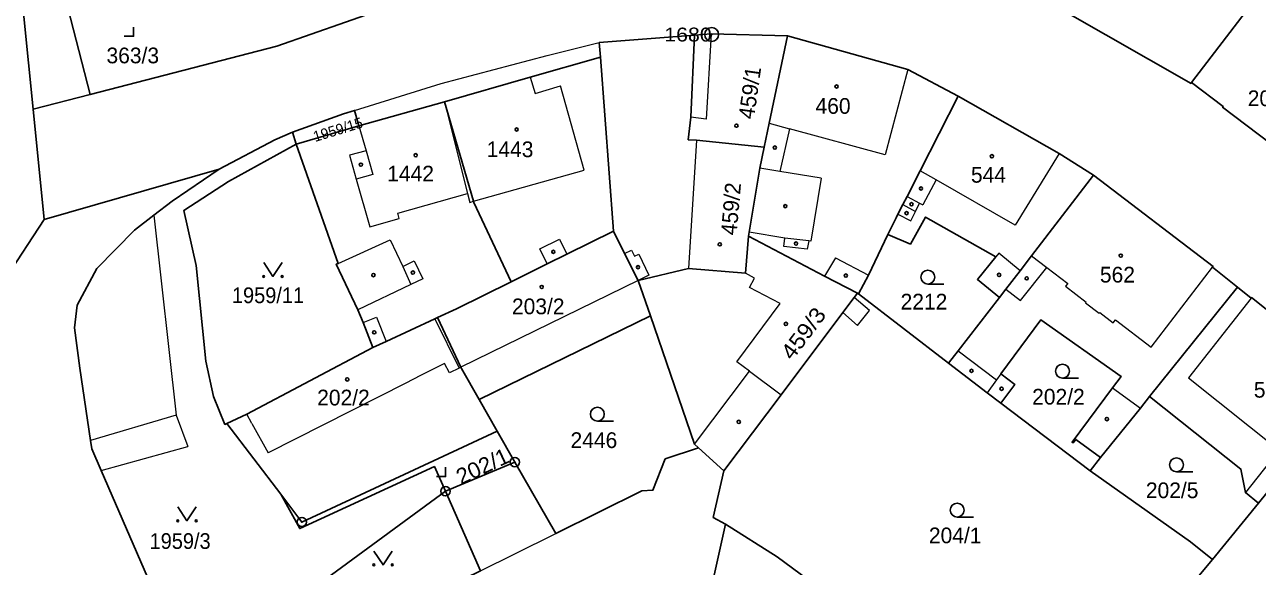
# Model space of a CAD drawing. Extents: x -679733 to -673243, y -1075091 to -1066557.
# Drawn here: x -676561.2 to -676427.8, y -1071249.9 to -1071191.3 of the extents above; entities that cross this region are included whole.
import ezdxf
from ezdxf.enums import TextEntityAlignment as Align

# ---------------------------------------------------------------- set-up
doc = ezdxf.new("R2010")
doc.units = 0
doc.header["$LTSCALE"] = 0.68
for name, color, linetype, lineweight in [('1', 7, 'Continuous', 25), ('3', 7, 'Continuous', 25), ('4', 7, 'Continuous', 13), ('5', 7, 'Continuous', 25), ('8', 7, 'Continuous', 25)]:
    doc.layers.add(name, color=color, linetype=linetype, lineweight=lineweight)
doc.layers.add('2', color=7, linetype='Continuous')

msp = doc.modelspace()

# ---------------------------------------------------------------- linework, layer by layer
at = {"layer": '1'}
for p, q in [((-676427.54, -1071187.85), (-676434.92, -1071197.55)), ((-676498.88, -1071194.81), (-676497.47, -1071213.61)), ((-676560.23, -1071200.41), (-676559.03, -1071212.34)), ((-676531.79, -1071204.19), (-676524.99, -1071202.24)), ((-676531.79, -1071204.19), (-676532.18, -1071202.9)), ((-676559.03, -1071212.34), (-676540.1, -1071206.9)), ((-676429.97, -1071219.68), (-676439.47, -1071231.5)), ((-676461.22, -1071227.9), (-676470.96, -1071220.41)), ((-676511.99, -1071231.81), (-676510.04, -1071235.24)), ((-676533.45, -1071242.07), (-676539.28, -1071234.42))]:
    msp.add_line(p, q, dxfattribs=at)
for points in [[(-676566.43, -1070961.91), (-676569.23, -1071023.51), (-676569.31, -1071051.96), (-676567.07, -1071105.14), (-676564.66, -1071149.4), (-676563.82, -1071164.93), (-676560.23, -1071200.41), (-676554.07, -1071198.82)], [(-676554.07, -1071198.82), (-676557.99, -1071183.56), (-676558.19, -1071181.33), (-676558.5, -1071177.8), (-676559.94, -1071162.91), (-676560.3, -1071146.5)], [(-676434.92, -1071197.55), (-676434.98, -1071197.63), (-676458.06, -1071184.44), (-676458.01, -1071184.35), (-676458.2, -1071184.24)], [(-676511.59, -1071185.79), (-676533.86, -1071193.61), (-676554.07, -1071198.82)], [(-676498.88, -1071194.81), (-676499, -1071193.22), (-676488.71, -1071192.42)], [(-676488.71, -1071192.42), (-676489.1, -1071201.3), (-676489.38, -1071203.72), (-676488.48, -1071203.77), (-676481.15, -1071204.54)], [(-676488.71, -1071192.42), (-676486.88, -1071192.28), (-676478.63, -1071192.48)], [(-676481.15, -1071204.54), (-676480.61, -1071201.93), (-676478.63, -1071192.48)], [(-676478.63, -1071192.48), (-676465.63, -1071196.12), (-676460.18, -1071199.03)], [(-676515.75, -1071199.61), (-676506.46, -1071196.97), (-676498.88, -1071194.81)], [(-676422.83, -1071206.71), (-676426.33, -1071204.06), (-676426.39, -1071204.14), (-676431.57, -1071200.22), (-676431.51, -1071200.14), (-676434.92, -1071197.55)], [(-676532.18, -1071202.9), (-676526.67, -1071200.93), (-676525.47, -1071200.56), (-676524.99, -1071202.24), (-676515.75, -1071199.61)], [(-676508.54, -1071219.08), (-676512.57, -1071210.5), (-676512.6, -1071210.38), (-676515.75, -1071199.61)], [(-676467.77, -1071213.98), (-676466.9, -1071212.17), (-676466.69, -1071211.76), (-676466.16, -1071210.74), (-676465.71, -1071209.86), (-676464.28, -1071207.09), (-676460.18, -1071199.03)], [(-676460.18, -1071199.03), (-676449.25, -1071205.2), (-676445.55, -1071207.57)], [(-676539.28, -1071234.42), (-676539.5, -1071234.52), (-676540.71, -1071231.49), (-676541.57, -1071227.69), (-676542.6, -1071217.33), (-676543.93, -1071211.37), (-676539.09, -1071208.25), (-676531.79, -1071204.19)], [(-676540.1, -1071206.9), (-676534.11, -1071203.72), (-676532.18, -1071202.9)], [(-676523.48, -1071226.21), (-676524.55, -1071223.51), (-676525.11, -1071222.12), (-676527.45, -1071217.2), (-676527.25, -1071217.11), (-676531.79, -1071204.19)], [(-676571.69, -1071204.25), (-676571.51, -1071231.38), (-676559.03, -1071212.34)], [(-676482.86, -1071214.16), (-676482.79, -1071213.72), (-676481.63, -1071206.8), (-676481.15, -1071204.54)], [(-676540.1, -1071206.9), (-676545.19, -1071210.37), (-676547.19, -1071211.9), (-676549.27, -1071213.5), (-676553.35, -1071217.67), (-676555.47, -1071221.6), (-676555.78, -1071224.06), (-676555.19, -1071228.42), (-676554.04, -1071236.25), (-676553.9, -1071237.16), (-676552.89, -1071239.51), (-676533.46, -1071284.24), (-676530.94, -1071288.81), (-676529.17, -1071287.43)], [(-676455.71, -1071220.78), (-676455.01, -1071219.87), (-676453.48, -1071217.9), (-676452.24, -1071216.29), (-676445.55, -1071207.57)], [(-676445.55, -1071207.57), (-676432.61, -1071217.42), (-676432.67, -1071217.5), (-676429.97, -1071219.68)], [(-676467.77, -1071213.98), (-676465.35, -1071215.01), (-676463.71, -1071212.09), (-676456.12, -1071216.4), (-676458.1, -1071218.83), (-676455.71, -1071220.78)], [(-676497.47, -1071213.61), (-676502.49, -1071216.09), (-676504.64, -1071217.15), (-676508.54, -1071219.08)], [(-676494.79, -1071218.95), (-676496.26, -1071216.02), (-676497.47, -1071213.61)], [(-676494.79, -1071218.95), (-676489.35, -1071217.65), (-676483.18, -1071218.17), (-676482.86, -1071214.16)], [(-676471.08, -1071220.32), (-676474.62, -1071218.47), (-676482.86, -1071214.16)], [(-676470.96, -1071220.41), (-676469.88, -1071218.38), (-676467.77, -1071213.98)], [(-676508.54, -1071219.08), (-676514.46, -1071222.01), (-676516.5, -1071222.96)], [(-676511.99, -1071231.81), (-676493.47, -1071222.76), (-676494.79, -1071218.95)], [(-676429.97, -1071219.68), (-676428.49, -1071220.87), (-676428.43, -1071220.79), (-676417.29, -1071229.66)], [(-676485.53, -1071239.55), (-676479.34, -1071231.31), (-676472.64, -1071222.41), (-676471.43, -1071220.8), (-676471.08, -1071220.32), (-676470.96, -1071220.41)], [(-676455.71, -1071220.78), (-676460.18, -1071226.56), (-676461.22, -1071227.9)], [(-676493.47, -1071222.76), (-676488.68, -1071236.66), (-676488.26, -1071237.05)], [(-676523.48, -1071226.21), (-676522.05, -1071225.55), (-676516.77, -1071223.09), (-676516.5, -1071222.96)], [(-676516.5, -1071222.96), (-676513.97, -1071228.32), (-676513.9, -1071228.47), (-676511.99, -1071231.81)], [(-676455.55, -1071232.23), (-676454.03, -1071230.21), (-676455.55, -1071229.06), (-676451.24, -1071223.21), (-676442.54, -1071229.34), (-676443.47, -1071230.57), (-676447.85, -1071236.44), (-676447.74, -1071236.52), (-676447.44, -1071236.13), (-676444.78, -1071238.11)], [(-676539.28, -1071234.42), (-676537.13, -1071233.42), (-676523.48, -1071226.21)], [(-676461.22, -1071227.9), (-676457.05, -1071231.1), (-676455.55, -1071232.23)], [(-676417.29, -1071229.66), (-676424.61, -1071238.9), (-676424.48, -1071239.02), (-676425.76, -1071240.63), (-676427.68, -1071243.03), (-676432.68, -1071249.13), (-676451.69, -1071271.9), (-676451.32, -1071272.17)], [(-676444.78, -1071238.11), (-676440.46, -1071232.74), (-676439.47, -1071231.5)], [(-676439.47, -1071231.5), (-676429.6, -1071239.35), (-676429.11, -1071241.89), (-676427.68, -1071243.03)], [(-676455.55, -1071232.23), (-676445.91, -1071239.52), (-676444.78, -1071238.11)], [(-676533.45, -1071242.07), (-676531.39, -1071245.78), (-676516.84, -1071239.07), (-676515.64, -1071241.74), (-676508.13, -1071238.59), (-676510.04, -1071235.24)], [(-676510.04, -1071235.24), (-676531.17, -1071245.07), (-676533.45, -1071242.07)], [(-676488.26, -1071237.05), (-676491.86, -1071238.24), (-676493.2, -1071241.63), (-676494.38, -1071241.7), (-676503.71, -1071246.33), (-676508.13, -1071238.59)], [(-676485.34, -1071245.3), (-676486.67, -1071244.57), (-676485.53, -1071239.55), (-676488.26, -1071237.05)], [(-676445.91, -1071239.52), (-676435.05, -1071247.21), (-676432.68, -1071249.13)], [(-676531.81, -1071260.54), (-676532.44, -1071254.07), (-676515.64, -1071241.74)], [(-676515.64, -1071241.74), (-676511.86, -1071250.34), (-676515.25, -1071252.02), (-676513.09, -1071256.1)], [(-676489.16, -1071262.78), (-676488.24, -1071258.27), (-676485.34, -1071245.3)], [(-676460.92, -1071263.61), (-676462.12, -1071262.53), (-676468.15, -1071257.41), (-676479.77, -1071248.82), (-676485.34, -1071245.3)]]:
    msp.add_lwpolyline(points, dxfattribs=at)
at = {"layer": '3'}
for p, q in [((-676463.463, -1071219.33), (-676461.713, -1071219.33)), ((-676448.893, -1071229.51), (-676447.143, -1071229.51)), ((-676499.203, -1071234.16), (-676497.453, -1071234.16)), ((-676436.553, -1071239.63), (-676434.803, -1071239.63)), ((-676460.283, -1071244.53), (-676458.533, -1071244.53))]:
    msp.add_line(p, q, dxfattribs=at)
for points in [[(-676550.381, -1071192.54), (-676549.38, -1071192.54), (-676549.38, -1071191.54)], [(-676535.3, -1071217.009), (-676534.3, -1071218.51), (-676533.3, -1071217.009)], [(-676516.621, -1071240.15), (-676515.62, -1071240.15), (-676515.62, -1071239.15)], [(-676544.6, -1071243.439), (-676543.6, -1071244.94), (-676542.6, -1071243.439)], [(-676523.39, -1071248.209), (-676522.39, -1071249.71), (-676521.39, -1071248.209)]]:
    msp.add_lwpolyline(points, dxfattribs=at)
for centre, radius in [((-676535.3, -1071218.5095), 0.1), ((-676533.3, -1071218.5095), 0.1), ((-676463.4629, -1071218.5798), 0.75), ((-676448.8929, -1071228.7598), 0.75), ((-676499.2029, -1071233.4098), 0.75), ((-676436.5529, -1071238.8798), 0.75), ((-676460.2829, -1071243.7798), 0.75), ((-676544.6, -1071244.9395), 0.1), ((-676542.6, -1071244.9395), 0.1), ((-676523.39, -1071249.7095), 0.1), ((-676521.39, -1071249.7095), 0.1)]:
    msp.add_circle(centre, radius, dxfattribs=at)
at = {"layer": '4'}
for p, q in [((-676504.65, -1071194.6), (-676499, -1071193.22)), ((-676486.88, -1071192.28), (-676487.45, -1071201.49)), ((-676516.09, -1071197.63), (-676504.65, -1071194.6)), ((-676465.63, -1071196.12), (-676468.06, -1071205.36)), ((-676506.46, -1071196.97), (-676505.95, -1071198.72)), ((-676525.47, -1071200.56), (-676516.09, -1071197.63)), ((-676505.95, -1071198.72), (-676503.18, -1071197.91)), ((-676500.64, -1071207.01), (-676503.18, -1071197.91)), ((-676515.75, -1071199.61), (-676513.27, -1071209.53)), ((-676487.45, -1071201.49), (-676489.1, -1071201.3)), ((-676524.99, -1071202.24), (-676524.22, -1071204.93)), ((-676480.61, -1071201.93), (-676478.41, -1071202.53)), ((-676478.41, -1071202.53), (-676479.46, -1071207.15)), ((-676468.06, -1071205.36), (-676478.41, -1071202.53)), ((-676488.48, -1071203.77), (-676489.35, -1071217.65)), ((-676524.22, -1071204.93), (-676526.01, -1071205.4)), ((-676526.01, -1071205.4), (-676525.28, -1071208)), ((-676524.22, -1071204.93), (-676523.49, -1071207.49)), ((-676449.25, -1071205.2), (-676454.01, -1071212.98)), ((-676479.46, -1071207.15), (-676481.63, -1071206.8)), ((-676523.49, -1071207.49), (-676525.28, -1071208)), ((-676525.28, -1071208), (-676523.82, -1071213.14)), ((-676512.6, -1071210.38), (-676500.64, -1071207.01)), ((-676475, -1071207.87), (-676479.46, -1071207.15)), ((-676475, -1071207.87), (-676476.11, -1071214.7)), ((-676462.57, -1071208.08), (-676464.28, -1071207.09)), ((-676462.57, -1071208.08), (-676464, -1071210.77)), ((-676454.01, -1071212.98), (-676462.57, -1071208.08)), ((-676520.8, -1071211.65), (-676513.27, -1071209.53)), ((-676513.27, -1071209.53), (-676512.99, -1071210.5)), ((-676512.99, -1071210.5), (-676512.6, -1071210.38)), ((-676466.16, -1071210.74), (-676464.8, -1071211.47)), ((-676465.71, -1071209.86), (-676464.36, -1071210.59)), ((-676464.8, -1071211.47), (-676464.36, -1071210.59)), ((-676464.36, -1071210.59), (-676464, -1071210.77)), ((-676547.19, -1071211.9), (-676544.75, -1071233.52)), ((-676520.63, -1071212.25), (-676520.8, -1071211.65)), ((-676466.69, -1071211.76), (-676465.31, -1071212.5)), ((-676465.31, -1071212.5), (-676464.8, -1071211.47)), ((-676523.82, -1071213.14), (-676520.63, -1071212.25)), ((-676527.25, -1071217.11), (-676521.62, -1071214.54)), ((-676521.62, -1071214.54), (-676520.24, -1071217.42)), ((-676505.44, -1071215.54), (-676503.29, -1071214.48)), ((-676503.29, -1071214.48), (-676502.49, -1071216.09)), ((-676478.91, -1071214.37), (-676482.79, -1071213.72)), ((-676479.05, -1071215.26), (-676478.91, -1071214.37)), ((-676476.33, -1071214.65), (-676478.91, -1071214.37)), ((-676476.33, -1071214.65), (-676476.51, -1071215.56)), ((-676476.11, -1071214.7), (-676476.33, -1071214.65)), ((-676504.64, -1071217.15), (-676505.44, -1071215.54)), ((-676496.26, -1071216.02), (-676495.51, -1071215.66)), ((-676495.51, -1071215.66), (-676495.19, -1071216.32)), ((-676495.19, -1071216.32), (-676494.73, -1071216.09)), ((-676494.73, -1071216.09), (-676493.62, -1071218.38)), ((-676476.51, -1071215.56), (-676479.05, -1071215.26)), ((-676455.79, -1071216), (-676456.12, -1071216.4)), ((-676453.48, -1071217.9), (-676455.79, -1071216)), ((-676520.24, -1071217.42), (-676519.01, -1071216.83)), ((-676520.24, -1071217.42), (-676519.37, -1071219.39)), ((-676519.01, -1071216.83), (-676518.08, -1071218.77)), ((-676473.44, -1071216.49), (-676474.62, -1071218.47)), ((-676473.44, -1071216.49), (-676469.88, -1071218.38)), ((-676453.42, -1071221.12), (-676450.6, -1071217.53)), ((-676452.24, -1071216.29), (-676450.6, -1071217.53)), ((-676450.6, -1071217.53), (-676448.33, -1071219.26)), ((-676439.29, -1071226.16), (-676432.67, -1071217.5)), ((-676518.08, -1071218.77), (-676519.37, -1071219.39)), ((-676493.62, -1071218.38), (-676494.79, -1071218.95)), ((-676482.21, -1071218.68), (-676483.18, -1071218.17)), ((-676482.74, -1071219.7), (-676482.21, -1071218.68)), ((-676519.37, -1071219.39), (-676525.11, -1071222.12)), ((-676494.79, -1071218.95), (-676513.97, -1071228.32)), ((-676479.42, -1071221.44), (-676482.74, -1071219.7)), ((-676455.01, -1071219.87), (-676453.42, -1071221.12)), ((-676448.33, -1071219.26), (-676448.58, -1071219.58)), ((-676448.58, -1071219.58), (-676446.34, -1071221.29)), ((-676484.13, -1071227.73), (-676479.42, -1071221.44)), ((-676469.76, -1071222.19), (-676471.43, -1071220.8)), ((-676446.34, -1071221.29), (-676446.4, -1071221.37)), ((-676446.4, -1071221.37), (-676444.92, -1071222.5)), ((-676428.49, -1071220.87), (-676435.26, -1071229.46)), ((-676471.06, -1071223.81), (-676472.64, -1071222.41)), ((-676471.06, -1071223.81), (-676469.76, -1071222.19)), ((-676444.92, -1071222.5), (-676444.86, -1071222.42)), ((-676444.86, -1071222.42), (-676443.42, -1071223.52)), ((-676524.55, -1071223.51), (-676523.09, -1071222.93)), ((-676523.09, -1071222.93), (-676522.05, -1071225.55)), ((-676516.77, -1071223.09), (-676514.17, -1071228.42)), ((-676443.42, -1071223.52), (-676443.17, -1071223.2)), ((-676443.17, -1071223.2), (-676439.29, -1071226.16)), ((-676460.18, -1071226.56), (-676456.02, -1071229.71)), ((-676515.73, -1071227.92), (-676518.32, -1071229.23)), ((-676515.21, -1071228.94), (-676515.73, -1071227.92)), ((-676482.76, -1071228.76), (-676484.13, -1071227.73)), ((-676518.32, -1071229.23), (-676519.92, -1071230.05)), ((-676514.17, -1071228.42), (-676515.21, -1071228.94)), ((-676513.97, -1071228.32), (-676514.17, -1071228.42)), ((-676488.68, -1071236.66), (-676482.76, -1071228.76)), ((-676482.76, -1071228.76), (-676479.34, -1071231.31)), ((-676455.55, -1071229.06), (-676456.02, -1071229.71)), ((-676435.26, -1071229.46), (-676425.44, -1071237.3)), ((-676519.92, -1071230.05), (-676534.8, -1071237.6)), ((-676456.02, -1071229.71), (-676457.05, -1071231.1)), ((-676443.47, -1071230.57), (-676440.46, -1071232.74)), ((-676544.75, -1071233.52), (-676554.04, -1071236.25)), ((-676544.75, -1071233.52), (-676543.51, -1071236.92)), ((-676536.57, -1071234.42), (-676537.13, -1071233.42)), ((-676536.57, -1071234.42), (-676534.8, -1071237.6)), ((-676552.89, -1071239.51), (-676543.51, -1071236.92)), ((-676508.13, -1071248.51), (-676503.71, -1071246.33)), ((-676511.86, -1071250.34), (-676508.13, -1071248.51))]:
    msp.add_line(p, q, dxfattribs=at)
msp.add_lwpolyline([(-676425.44, -1071237.3), (-676427.19, -1071239.48), (-676429.11, -1071241.89)], dxfattribs=at)
at = {"layer": '5'}
for centre in [(-676473.3268, -1071197.9692), (-676507.9368, -1071202.6192), (-676484.1668, -1071202.2092), (-676518.8568, -1071205.3992), (-676480.0068, -1071204.5692), (-676456.5268, -1071205.5092), (-676524.7868, -1071206.4192), (-676464.1968, -1071208.9992), (-676478.8768, -1071210.9092), (-676465.2268, -1071210.6992), (-676465.7568, -1071211.6692), (-676485.9668, -1071215.0392), (-676477.7168, -1071214.9592), (-676503.9668, -1071215.8492), (-676442.5868, -1071216.2592), (-676494.8068, -1071217.5092), (-676523.4268, -1071218.3692), (-676519.1568, -1071218.0892), (-676472.3268, -1071218.4192), (-676455.7468, -1071218.3492), (-676452.7668, -1071218.7192), (-676505.2268, -1071219.6492), (-676478.8068, -1071223.6392), (-676523.3368, -1071224.5592), (-676526.2568, -1071229.6492), (-676458.7368, -1071228.7192), (-676455.4868, -1071230.6592), (-676483.9068, -1071234.2392), (-676444.0868, -1071233.9392)]:
    msp.add_circle(centre, 0.175, dxfattribs=at)
at = {"layer": '8'}
for centre, radius in [((-676486.84, -1071192.3498), 0.75), ((-676486.84, -1071192.3498), 0.03), ((-676508.13, -1071238.5899), 0.5), ((-676508.13, -1071238.5899), 0.0303), ((-676515.64, -1071241.7399), 0.5), ((-676515.64, -1071241.7399), 0.0303), ((-676531.17, -1071245.0699), 0.5), ((-676531.17, -1071245.0699), 0.0303)]:
    msp.add_circle(centre, radius, dxfattribs=at)

# ---------------------------------------------------------------- texts
at = {"layer": '2'}
for s, p in [('363/3', (-676549.46, -1071195.46)), ('208/1', (-676426.01, -1071200.09)), ('460', (-676473.709, -1071200.92)), ('1443', (-676508.65, -1071205.61)), ('1442', (-676519.41, -1071208.239)), ('544', (-676456.899, -1071208.37)), ('562', (-676442.949, -1071219.17)), ('203/2', (-676505.6, -1071222.6)), ('2212', (-676463.88, -1071222.09)), ('202/2', (-676526.67, -1071232.46)), ('202/2', (-676449.33, -1071232.37)), ('561', (-676426.299, -1071231.62)), ('2446', (-676499.58, -1071237.07)), ('202/5', (-676437.03, -1071242.489)), ('204/1', (-676460.5, -1071247.37))]:
    msp.add_text(s, height=1.7, dxfattribs=at).set_placement(p, align=Align.CENTER)
for s, rotation, p in [('459/1', 82, (-676481.8769, -1071198.7588)), ('459/2', 85, (-676483.9079, -1071211.2736))]:
    msp.add_text(s, height=1.7, rotation=rotation, dxfattribs=at).set_placement(p, align=Align.CENTER)
msp.add_text('1959/15', height=1.14, rotation=17, dxfattribs=at).set_placement((-676529.743, -1071203.975))
at = {"layer": '2', "width": 0.95}
for s, p in [('1959/11', (-676534.83, -1071221.4)), ('1959/3', (-676544.339, -1071247.979))]:
    msp.add_text(s, height=1.7, dxfattribs=at).set_placement(p, align=Align.CENTER)
at = {"layer": '2'}
for s, rotation, width, p in [('459/3', 53, 1.1, (-676476.2439, -1071225.18)), ('202/1', 25, 1.05, (-676511.2707, -1071239.8081))]:
    msp.add_text(s, height=1.7, rotation=rotation, dxfattribs=dict(at, width=width)).set_placement(p, align=Align.CENTER)
at = {"layer": '8', "width": 1.15}
msp.add_text('1680', height=1.5, dxfattribs=at).set_placement((-676486.839, -1071193.1), align=Align.RIGHT)

doc.saveas('drawing.dxf')
